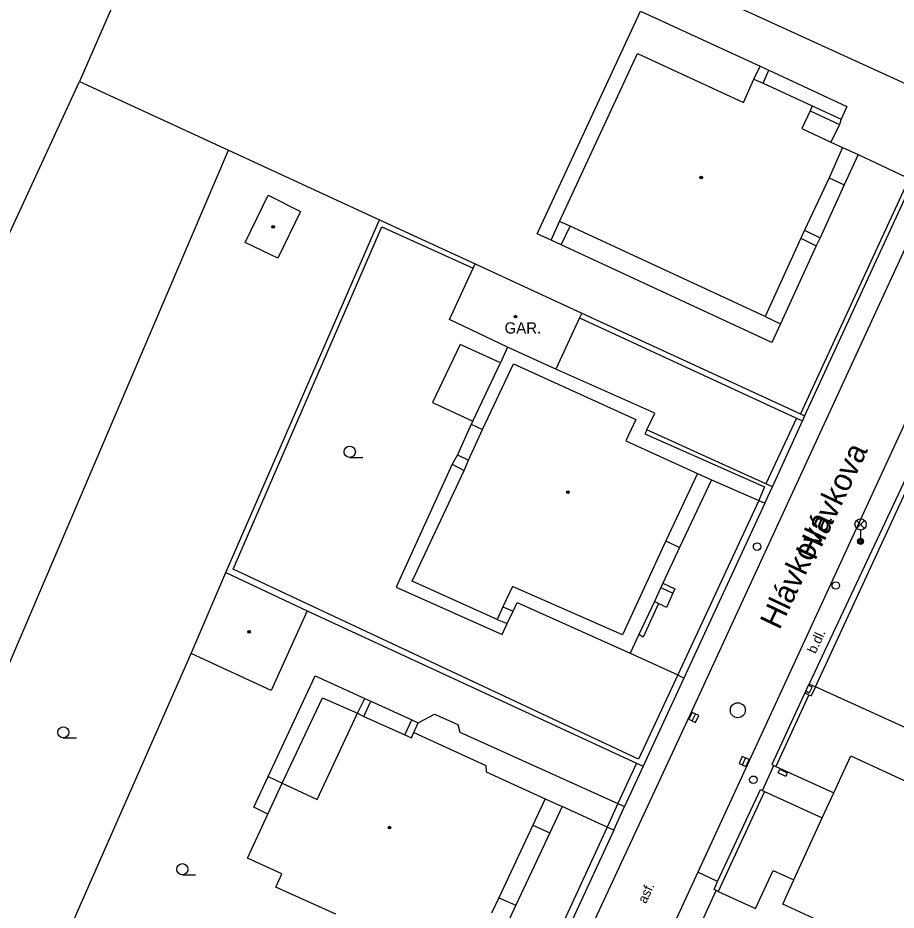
# Model space of a CAD drawing. Extents: x -600309 to -598967, y -1161267 to -1160292.
# Drawn here: x -600141.8 to -600083, y -1160463.3 to -1160403.6 of the extents above; entities that cross this region are included whole.
import ezdxf

# ---------------------------------------------------------------- set-up
doc = ezdxf.new("R2010")
doc.units = 0
for name, color, linetype in [('Level 10', 7, 'Continuous'), ('Level 11', 7, 'Continuous'), ('Level 24', 7, 'Continuous'), ('Level 27', 7, 'Continuous'), ('Level 28', 7, 'Continuous'), ('Level 33', 7, 'Continuous'), ('Level 36', 7, 'Continuous'), ('Level 39', 7, 'Continuous'), ('Level 40', 7, 'Continuous'), ('Level 41', 7, 'Continuous'), ('Level 49', 7, 'Continuous'), ('Level 5', 7, 'Continuous'), ('Level 50', 7, 'Continuous'), ('Level 7', 7, 'Continuous'), ('Level 8', 7, 'Continuous')]:
    doc.layers.add(name, color=color, linetype=linetype)

msp = doc.modelspace()

# ---------------------------------------------------------------- linework, layer by layer
at = {"layer": 'Level 10'}
for points in [[(-600123.86, -1160508.11), (-600109.68, -1160477.9099), (-600096.82, -1160450.26), (-600078.17, -1160409.84), (-600075.92, -1160404.97), (-600073.28, -1160399.26)], [(-600068.83, -1160401.35), (-600076.75, -1160418.43), (-600077.93, -1160420.98), (-600079.35, -1160424.05), (-600096.3, -1160460.77), (-600098.42, -1160465.36), (-600103.4, -1160476.16), (-600106.01, -1160481.8), (-600120.01, -1160512.12)]]:
    msp.add_lwpolyline(points, dxfattribs=at)
at = {"layer": 'Level 11'}
for points in [[(-600106.12, -1160418.51), (-600107.06, -1160418.09), (-600100.14, -1160403.21), (-600092.14, -1160406.88)], [(-600092.56, -1160407.76), (-600092.14, -1160406.88)], [(-600092.14, -1160406.88), (-600091.56, -1160407.15)], [(-600091.94, -1160408.02), (-600091.56, -1160407.15)], [(-600091.56, -1160407.15), (-600086.34, -1160409.58), (-600086.71, -1160410.42)], [(-600137.6599, -1160407.9099), (-600127.7, -1160412.49)], [(-600088.78, -1160409.87), (-600086.84, -1160410.79)], [(-600088.6599, -1160409.53), (-600086.71, -1160410.42)], [(-600086.71, -1160410.42), (-600086.84, -1160410.79)], [(-600086.84, -1160410.79), (-600087.4, -1160411.96)], [(-600086.63, -1160412.32), (-600085.58, -1160412.79)], [(-600127.7, -1160412.49), (-600117.59, -1160417.1599)], [(-600085.58, -1160412.79), (-600086.52, -1160414.82)], [(-600085.58, -1160412.79), (-600082.4099, -1160414.29), (-600082.17, -1160414.4)], [(-600086.52, -1160414.82), (-600088.13, -1160418.37)], [(-600087.53, -1160414.34), (-600086.52, -1160414.82)], [(-600106.12, -1160418.51), (-600105.55, -1160417.27)], [(-600105.44, -1160418.82), (-600104.85, -1160417.59)], [(-600089.1599, -1160417.84), (-600088.13, -1160418.37)], [(-600089.4099, -1160418.39), (-600088.38, -1160418.9)], [(-600088.13, -1160418.37), (-600088.38, -1160418.9)], [(-600105.44, -1160418.82), (-600106.12, -1160418.51)], [(-600090.78, -1160424.12), (-600091.36, -1160425.35), (-600105.44, -1160418.82)], [(-600088.38, -1160418.9), (-600090.78, -1160424.12)], [(-600091.81, -1160423.62), (-600090.78, -1160424.12)], [(-600109.5, -1160426.7199), (-600112.2, -1160425.49), (-600114.06, -1160429.38), (-600111.36, -1160430.63)], [(-600109.03, -1160425.67), (-600109.5, -1160426.7199)], [(-600111.36, -1160430.63), (-600109.5, -1160426.7199)], [(-600099.17, -1160430.08), (-600105.79, -1160427.15)], [(-600099.7199, -1160431.19), (-600099.17, -1160430.08)], [(-600111.46, -1160430.81), (-600112.38, -1160432.88)], [(-600111.36, -1160430.63), (-600111.46, -1160430.81)], [(-600111.46, -1160430.81), (-600110.71, -1160431.18)], [(-600089.71, -1160430.42), (-600091.75, -1160434.82)], [(-600099.7199, -1160431.19), (-600099.84, -1160431.46), (-600091.84, -1160435.01)], [(-600091.75, -1160434.82), (-600099.7199, -1160431.19)], [(-600112.38, -1160432.88), (-600112.73, -1160433.5)], [(-600112.38, -1160432.88), (-600111.65, -1160433.23)], [(-600112.73, -1160433.5), (-600116.48, -1160441.71), (-600109.38, -1160444.89), (-600109.06, -1160444.1599)], [(-600112.73, -1160433.5), (-600111.94, -1160433.92)], [(-600095.39, -1160434.54), (-600097.52, -1160439.06)], [(-600096.32, -1160434.12), (-600095.39, -1160434.54)], [(-600095.39, -1160434.54), (-600092.23, -1160435.93)], [(-600091.84, -1160435.01), (-600092.23, -1160435.93)], [(-600091.32, -1160435.02), (-600091.75, -1160434.82)], [(-600098.44, -1160438.63), (-600097.52, -1160439.06)], [(-600097.52, -1160439.06), (-600098.64, -1160441.46)], [(-600098.64, -1160441.46), (-600098.77, -1160441.75)], [(-600098.64, -1160441.46), (-600097.85, -1160441.84), (-600097.9699, -1160442.13)], [(-600098.77, -1160441.75), (-600099.21, -1160442.68)], [(-600097.9699, -1160442.13), (-600098.4, -1160443.08), (-600098.93, -1160442.82)], [(-600098.77, -1160441.75), (-600097.9699, -1160442.13)], [(-600108.65, -1160443.32), (-600108.38, -1160442.75), (-600100.82, -1160446.14)], [(-600099.21, -1160442.68), (-600100.24, -1160444.89)], [(-600098.93, -1160442.82), (-600099.9699, -1160445.06), (-600100.24, -1160444.89)], [(-600098.93, -1160442.82), (-600099.21, -1160442.68)], [(-600109.34, -1160443.04), (-600108.65, -1160443.32)], [(-600109.06, -1160444.1599), (-600108.65, -1160443.32)], [(-600109.7199, -1160443.88), (-600109.06, -1160444.1599)], [(-600100.24, -1160444.89), (-600100.82, -1160446.14)], [(-600100.82, -1160446.14), (-600097.65, -1160447.58)], [(-600125.05, -1160454.38), (-600121.9, -1160447.6599)], [(-600121.9, -1160447.6599), (-600118.57, -1160449.17)], [(-600097.65, -1160447.58), (-600097.24, -1160447.8)], [(-600124.11, -1160454.82), (-600121.4, -1160449.12), (-600119.07, -1160450.15)], [(-600119.07, -1160450.15), (-600118.57, -1160449.17)], [(-600118.65, -1160450.36), (-600118.18, -1160449.35)], [(-600118.57, -1160449.17), (-600118.18, -1160449.35)], [(-600118.18, -1160449.35), (-600115.44, -1160450.59)], [(-600115.89, -1160451.6), (-600115.44, -1160450.59)], [(-600115.44, -1160450.59), (-600115.01, -1160450.79)], [(-600115.01, -1160450.79), (-600113.92, -1160450.2199)], [(-600113.92, -1160450.2199), (-600112.36, -1160450.9)], [(-600115.3, -1160451.45), (-600115.01, -1160450.79)], [(-600112.36, -1160450.9), (-600112.2199, -1160451.4099)], [(-600112.2199, -1160451.4099), (-600101.65, -1160456.19)], [(-600091.09, -1160453.72), (-600087.21, -1160455.48)], [(-600126.01, -1160456.44), (-600125.05, -1160454.38)], [(-600125.05, -1160454.38), (-600124.11, -1160454.82)], [(-600091.85, -1160455.38), (-600087.98, -1160457.14)], [(-600106.51, -1160455.87), (-600105.37, -1160456.38)], [(-600125.06, -1160456.89), (-600126.01, -1160456.44)], [(-600105.37, -1160456.38), (-600106.21, -1160458.14)], [(-600102.37, -1160457.76), (-600105.37, -1160456.38)], [(-600101.65, -1160456.19), (-600102.37, -1160457.76)], [(-600107.35, -1160457.64), (-600106.21, -1160458.14)], [(-600106.21, -1160458.14), (-600108.48, -1160462.98)], [(-600094.98, -1160461.41), (-600096.3, -1160460.77)], [(-600094.94, -1160462.07), (-600092.44, -1160463.21), (-600091.27, -1160460.66), (-600089.88, -1160461.3)], [(-600109.61, -1160462.5), (-600108.48, -1160462.98)], [(-600108.48, -1160462.98), (-600108.96, -1160464.03)]]:
    msp.add_lwpolyline(points, dxfattribs=at)
at = {"layer": 'Level 24'}
msp.add_lwpolyline([(-600090.93, -1160454.14), (-600090.83, -1160453.89), (-600090.32, -1160454.13), (-600090.42, -1160454.38), (-600090.93, -1160454.14)], dxfattribs=at)
at = {"layer": 'Level 27'}
for p, q in [((-600096.6781, -1160450.6554), (-600096.4619, -1160450.2046)), ((-600093.3124, -1160453.608), (-600093.1076, -1160453.152))]:
    msp.add_line(p, q, dxfattribs=at)
for points in [[(-600096.4526, -1160450.7635), (-600096.2365, -1160450.3126), (-600096.6874, -1160450.0965), (-600096.9035, -1160450.5474)], [(-600093.0844, -1160453.7105), (-600092.8795, -1160453.2544), (-600093.3356, -1160453.0495), (-600093.5405, -1160453.5056)]]:
    msp.add_lwpolyline(points, close=True, dxfattribs=at)
msp.add_circle((-600093.63, -1160449.95), 0.5, dxfattribs=at)
at = {"layer": 'Level 28'}
for centre in [(-600092.34, -1160439.01), (-600087.08, -1160441.61), (-600092.59, -1160454.6)]:
    msp.add_circle(centre, 0.25, dxfattribs=at)
at = {"layer": 'Level 33'}
for p, q in [((-600085.685, -1160437.79), (-600085.155, -1160437.26)), ((-600085.685, -1160437.26), (-600085.155, -1160437.79)), ((-600085.42, -1160437.9), (-600085.42, -1160438.65))]:
    msp.add_line(p, q, dxfattribs=at)
for centre, radius in [((-600085.42, -1160437.525), 0.375), ((-600085.42, -1160438.65), 0.2), ((-600085.42, -1160438.65), 0.1445), ((-600085.42, -1160438.65), 0.0876)]:
    msp.add_circle(centre, radius, dxfattribs=at)
at = {"layer": 'Level 36'}
for p, q in [((-600119.58, -1160433.045), (-600118.705, -1160433.045)), ((-600138.74, -1160451.805), (-600137.865, -1160451.805)), ((-600130.78, -1160460.955), (-600129.905, -1160460.955))]:
    msp.add_line(p, q, dxfattribs=at)
for centre in [(-600119.5801, -1160432.6699), (-600138.7401, -1160451.4299), (-600130.7801, -1160460.5799)]:
    msp.add_circle(centre, 0.375, dxfattribs=at)
at = {"layer": 'Level 39'}
for centre, radius in [((-600096.08, -1160414.32), 0.09), ((-600096.08, -1160414.32), 0.0398), ((-600124.71, -1160417.62), 0.09), ((-600124.71, -1160417.62), 0.0398), ((-600108.5, -1160423.63), 0.09), ((-600108.5, -1160423.63), 0.0398), ((-600104.99, -1160435.37), 0.09), ((-600104.99, -1160435.37), 0.0398), ((-600126.32, -1160444.71), 0.09), ((-600126.32, -1160444.71), 0.0398), ((-600116.93, -1160457.8), 0.09), ((-600116.93, -1160457.8), 0.0398)]:
    msp.add_circle(centre, radius, dxfattribs=at)
at = {"layer": 'Level 5'}
for points in [[(-600105.55, -1160417.27), (-600100.33, -1160406.03)], [(-600100.33, -1160406.03), (-600093.24, -1160409.31)], [(-600093.24, -1160409.31), (-600092.56, -1160407.76)], [(-600092.56, -1160407.76), (-600091.94, -1160408.02)], [(-600091.94, -1160408.02), (-600088.6599, -1160409.53)], [(-600088.78, -1160409.87), (-600089.35, -1160411.06)], [(-600088.6599, -1160409.53), (-600088.78, -1160409.87)], [(-600089.35, -1160411.06), (-600087.4, -1160411.96)], [(-600086.63, -1160412.32), (-600087.53, -1160414.34)], [(-600087.4, -1160411.96), (-600086.63, -1160412.32)], [(-600087.53, -1160414.34), (-600089.1599, -1160417.84)], [(-600126.57, -1160418.68), (-600125.05, -1160415.51)], [(-600125.05, -1160415.51), (-600122.88, -1160416.59)], [(-600122.88, -1160416.59), (-600124.39, -1160419.71)], [(-600104.85, -1160417.59), (-600105.55, -1160417.27)], [(-600091.81, -1160423.62), (-600104.85, -1160417.59)], [(-600089.1599, -1160417.84), (-600089.4099, -1160418.39)], [(-600089.4099, -1160418.39), (-600091.81, -1160423.62)], [(-600124.39, -1160419.71), (-600126.57, -1160418.68)], [(-600111.34, -1160420.39), (-600111.2, -1160420.1)], [(-600111.2, -1160420.1), (-600104.07, -1160423.39)], [(-600112.9099, -1160423.82), (-600111.34, -1160420.39)], [(-600104.2199, -1160423.7199), (-600105.79, -1160427.15)], [(-600104.07, -1160423.39), (-600104.2199, -1160423.7199)], [(-600109.03, -1160425.67), (-600112.9099, -1160423.82)], [(-600105.79, -1160427.15), (-600109.03, -1160425.67)], [(-600110.71, -1160431.18), (-600108.63, -1160426.79)], [(-600108.63, -1160426.79), (-600100.44, -1160430.51)], [(-600100.44, -1160430.51), (-600101.11, -1160431.93)], [(-600111.65, -1160433.23), (-600110.71, -1160431.18)], [(-600101.11, -1160431.93), (-600096.32, -1160434.12)], [(-600111.94, -1160433.92), (-600111.65, -1160433.23)], [(-600115.42, -1160441.31), (-600111.94, -1160433.92)], [(-600096.32, -1160434.12), (-600098.44, -1160438.63)], [(-600098.44, -1160438.63), (-600101.34, -1160444.9)], [(-600130.2, -1160446.15), (-600127.87, -1160440.75)], [(-600127.87, -1160440.75), (-600122.44, -1160443.3)], [(-600109.7199, -1160443.88), (-600115.42, -1160441.31)], [(-600108.7, -1160441.68), (-600109.34, -1160443.04)], [(-600101.34, -1160444.9), (-600108.7, -1160441.68)], [(-600122.44, -1160443.3), (-600124.84, -1160448.64)], [(-600109.34, -1160443.04), (-600109.7199, -1160443.88)], [(-600124.84, -1160448.64), (-600130.2, -1160446.15)], [(-600121.76, -1160455.93), (-600119.07, -1160450.15)], [(-600119.07, -1160450.15), (-600118.65, -1160450.36)], [(-600118.65, -1160450.36), (-600115.89, -1160451.6)], [(-600115.89, -1160451.6), (-600115.45, -1160451.79)], [(-600115.45, -1160451.79), (-600115.3, -1160451.45)], [(-600115.3, -1160451.45), (-600110.48, -1160453.65)], [(-600074.56, -1160470.33), (-600081.05, -1160467.33), (-600090.62, -1160462.91), (-600089.88, -1160461.3), (-600087.98, -1160457.14), (-600087.21, -1160455.48), (-600086.08, -1160453.01), (-600070.03, -1160460.43), (-600074.56, -1160470.33)], [(-600110.48, -1160453.65), (-600110.46, -1160454.07)], [(-600110.46, -1160454.07), (-600106.51, -1160455.87)], [(-600125.06, -1160456.89), (-600124.11, -1160454.82)], [(-600124.11, -1160454.82), (-600121.76, -1160455.93)], [(-600106.51, -1160455.87), (-600107.35, -1160457.64)], [(-600126.43, -1160459.85), (-600125.06, -1160456.89)], [(-600107.35, -1160457.64), (-600109.61, -1160462.5)], [(-600124.12, -1160460.9), (-600126.43, -1160459.85)], [(-600124.52, -1160461.79), (-600124.12, -1160460.9)], [(-600120.51, -1160463.59), (-600124.52, -1160461.79)], [(-600109.61, -1160462.5), (-600110.11, -1160463.53)]]:
    msp.add_lwpolyline(points, dxfattribs=at)
at = {"layer": 'Level 7'}
for points in [[(-600123.85, -1160389.12), (-600079.89, -1160409.2)], [(-600132.2199, -1160395.43), (-600137.6599, -1160407.9099)], [(-600148.04, -1160430.37), (-600137.6599, -1160407.9099)], [(-600149.15, -1160462.67), (-600127.7, -1160412.49)], [(-600082.17, -1160414.4), (-600089.43, -1160430.14)], [(-600081.83, -1160414.37), (-600089.1599, -1160430.27)], [(-600127.87, -1160440.75), (-600117.59, -1160417.1599)], [(-600117.59, -1160417.1599), (-600111.2, -1160420.1)], [(-600100.28, -1160453.2199), (-600127.39, -1160440.51), (-600117.43, -1160417.63), (-600111.34, -1160420.39)], [(-600104.2199, -1160423.7199), (-600089.71, -1160430.42)], [(-600104.07, -1160423.39), (-600089.43, -1160430.14)], [(-600089.43, -1160430.14), (-600089.1599, -1160430.27)], [(-600089.1599, -1160430.27), (-600089.31, -1160430.6)], [(-600089.71, -1160430.42), (-600089.31, -1160430.6)], [(-600082.04, -1160433.68), (-600088.85, -1160448.18)], [(-600088.44, -1160448.38), (-600081.71, -1160433.83)], [(-600092.23, -1160435.93), (-600097.65, -1160447.58)], [(-600091.82, -1160436.11), (-600097.24, -1160447.8)], [(-600092.23, -1160435.93), (-600091.82, -1160436.11)], [(-600122.44, -1160443.3), (-600100.4, -1160453.49)], [(-600140.73, -1160470.09), (-600130.2, -1160446.15)], [(-600097.65, -1160447.58), (-600100.28, -1160453.2199)], [(-600097.24, -1160447.8), (-600099.96, -1160453.69)], [(-600088.9, -1160448.28), (-600088.67, -1160448.39), (-600088.69, -1160448.44), (-600088.83, -1160448.74), (-600088.86, -1160448.8), (-600089.09, -1160448.68)], [(-600089.09, -1160448.68), (-600088.9, -1160448.28)], [(-600088.9, -1160448.28), (-600088.85, -1160448.18), (-600088.44, -1160448.38), (-600088.73, -1160448.98)], [(-600089.14, -1160448.78), (-600091.36, -1160453.59)], [(-600089.09, -1160448.68), (-600089.14, -1160448.78)], [(-600089.14, -1160448.78), (-600088.87, -1160448.91), (-600088.73, -1160448.98)], [(-600061, -1160460.85), (-600088.44, -1160448.38)], [(-600088.87, -1160448.91), (-600091.09, -1160453.72)], [(-600100.4, -1160453.49), (-600101.65, -1160456.19)], [(-600100.4, -1160453.49), (-600099.96, -1160453.69)], [(-600091.36, -1160453.59), (-600091.22, -1160453.65), (-600091.09, -1160453.72)], [(-600099.96, -1160453.69), (-600101.21, -1160456.39)], [(-600095.07, -1160462), (-600095.21, -1160461.94), (-600094.98, -1160461.41), (-600092.12, -1160455.25), (-600091.98, -1160455.31)], [(-600091.85, -1160455.38), (-600094.94, -1160462.07)], [(-600091.98, -1160455.31), (-600091.85, -1160455.38)], [(-600101.65, -1160456.19), (-600101.21, -1160456.39)], [(-600102.37, -1160457.76), (-600113.79, -1160482.54)], [(-600101.93, -1160457.96), (-600102.37, -1160457.76)], [(-600101.93, -1160457.96), (-600113.39, -1160482.74)], [(-600094.94, -1160462.07), (-600095.07, -1160462)]]:
    msp.add_lwpolyline(points, dxfattribs=at)
at = {"layer": 'Level 8'}
for points in [[(-600091.32, -1160435.02), (-600089.31, -1160430.6)], [(-600091.82, -1160436.11), (-600091.32, -1160435.02)], [(-600091.98, -1160455.31), (-600091.22, -1160453.65)], [(-600101.93, -1160457.96), (-600101.21, -1160456.39)], [(-600096.74, -1160465.66), (-600095.07, -1160462)]]:
    msp.add_lwpolyline(points, dxfattribs=at)

# ---------------------------------------------------------------- texts
at = {"layer": 'Level 40'}
for s, rotation, p in [('b.dl.', 65.359282, (-600088.43, -1160446.22)), ('asf.', 65.215553, (-600099.77, -1160462.93))]:
    msp.add_text(s, height=0.65, rotation=rotation, dxfattribs=at).set_placement(p)
at = {"layer": 'Level 41'}
msp.add_text('GAR.', height=0.75, dxfattribs=at).set_placement((-600109.23, -1160424.76))
at = {"layer": 'Level 49'}
msp.add_text('Hlávkova', height=1.5, rotation=64.67, dxfattribs=at).set_placement((-600090.85, -1160444.63))
at = {"layer": 'Level 50'}
msp.add_text('Hlávkova', height=1.5, rotation=64.49094, dxfattribs=at).set_placement((-600088.4621, -1160439.9924))

doc.saveas('drawing.dxf')
